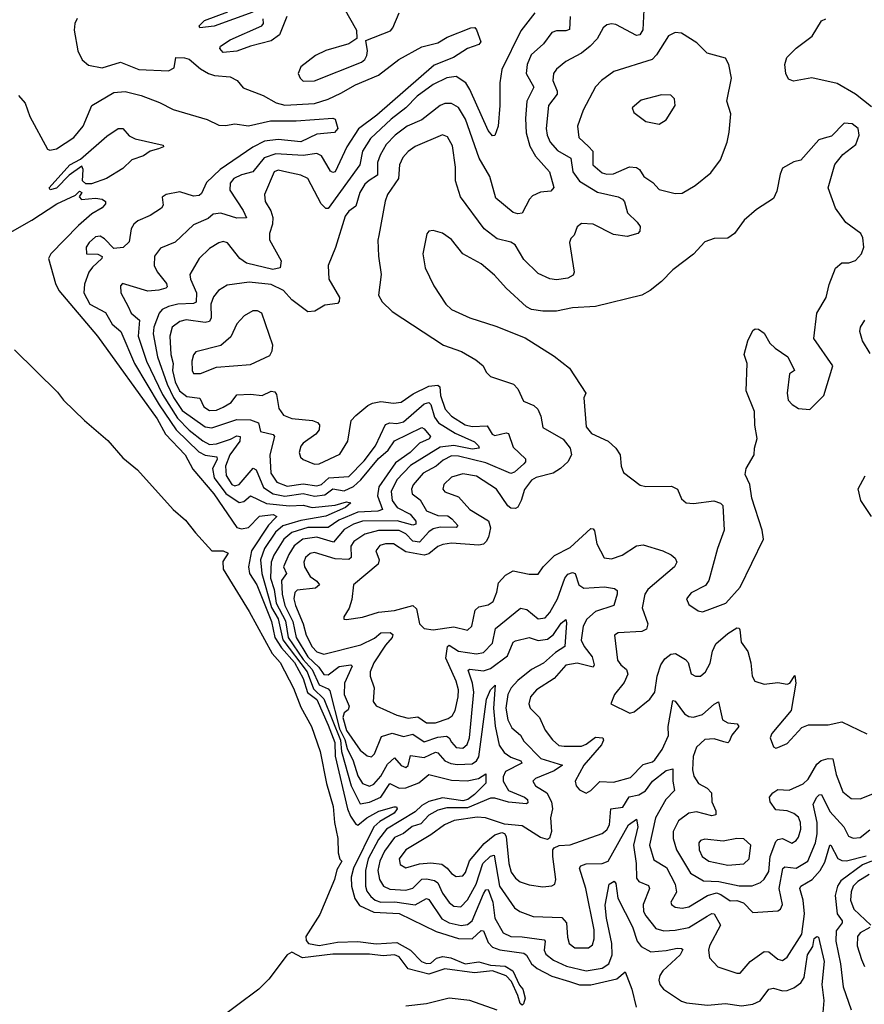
# Model space of a CAD drawing. Extents: x 1603745 to 1745082, y 385868 to 533966.
# Tile 625 of 646: x 1652083 to 1655783, y 510948 to 515261. Entities that reach past the tile are written whole.
import ezdxf

# ---------------------------------------------------------------- set-up
doc = ezdxf.new("R2010")
doc.units = 0

msp = doc.modelspace()

# ---------------------------------------------------------------- linework, layer by layer
at = {"layer": '0CON20XD'}
for points in [[(1654339.4, 515290.6), (1654278.2, 515211.8), (1654195, 515042.9), (1654185.9, 514985), (1654186.7, 514885), (1654179.2, 514795), (1654165, 514753.8), (1654155, 514752.9), (1654135, 514775.6), (1654055.7, 514955.7), (1654037.6, 514985), (1653995, 515012.2), (1653955, 515006.9), (1653895, 514977), (1653825, 514925.6), (1653775.3, 514875), (1653709.8, 514825), (1653619.3, 514740.7), (1653585.2, 514685), (1653573.2, 514625), (1653435, 514434.6), (1653425, 514434.6), (1653403.2, 514455), (1653345.4, 514565), (1653315, 514579.5), (1653253.4, 514593.4), (1653215, 514602.3), (1653197.7, 514595), (1653155.3, 514495), (1653158, 514465), (1653184, 514424), (1653192.5, 514395), (1653190.6, 514365), (1653177, 514325), (1653177.5, 514297.5), (1653228.9, 514205), (1653224.3, 514175), (1653192.5, 514167.5), (1653076.5, 514195), (1653048, 514215), (1652993.4, 514283.4), (1652975, 514290), (1652955, 514284.4), (1652915, 514258.5), (1652869.5, 514215), (1652827.9, 514145), (1652830.8, 514125), (1652857.6, 514065), (1652855.7, 514024.3), (1652845, 514018.1), (1652775.5, 514014.5), (1652734.8, 514005.2), (1652707.7, 513992.3), (1652693.8, 513976.2), (1652671.4, 513915), (1652667.9, 513885), (1652686.4, 513785), (1652729.5, 513665), (1652756.7, 513606.7), (1652795, 513550), (1652895, 513477.9), (1652925, 513473.3), (1653035, 513510.4), (1653095, 513508.1), (1653128.7, 513495), (1653137.4, 513457.4), (1653193.6, 513443.6), (1653198.9, 513435), (1653179.2, 513355), (1653183, 513275), (1653209.6, 513235), (1653255, 513217.2), (1653325, 513228.1), (1653385, 513218.6), (1653405, 513225.5), (1653437.9, 513255), (1653525, 513260.2), (1653591.7, 513328.3), (1653642.5, 513395), (1653685, 513487.3), (1653704.5, 513495.5), (1653735, 513493), (1653765, 513500.4), (1653855, 513579)], [(1653105, 515294.7), (1652935, 515232.9), (1652872.5, 515225), (1652868.8, 515235), (1652892.3, 515257.7), (1652995, 515295.4)], [(1653502.7, 515312.7), (1653558.8, 515215), (1653560.7, 515179.3), (1653524.4, 515155.6), (1653425, 515126.5), (1653378.6, 515105), (1653314.4, 515055), (1653302.9, 515025), (1653311.4, 515005), (1653325, 514992.2), (1653375, 514993.2), (1653580, 515075), (1653595, 515087.1), (1653603.5, 515105), (1653606.9, 515125), (1653600, 515170), (1653707, 515213), (1653717.8, 515225), (1653745, 515291.2)], [(1654816.8, 515305), (1654812.7, 515217.3), (1654800, 515195), (1654785, 515191.8), (1654695, 515239.5), (1654675, 515243.1), (1654655, 515238.1), (1654638.6, 515225), (1654612.6, 515177.4), (1654581.9, 515145), (1654545, 515114.5), (1654475, 515078.8), (1654434.5, 515045), (1654421.5, 515025), (1654418.9, 514995), (1654438, 514948), (1654437.8, 514935), (1654399.2, 514885), (1654388.8, 514785), (1654393.8, 514755), (1654407.7, 514725), (1654438.7, 514688.7), (1654497.4, 514655), (1654506.5, 514595), (1654535, 514554.3), (1654615, 514505.2), (1654705, 514485.4), (1654724.3, 514475), (1654733, 514463), (1654745.5, 514415), (1654788, 514375), (1654800.8, 514355), (1654800, 514335), (1654791.2, 514325), (1654745, 514311.3), (1654685, 514319.6), (1654595, 514365.3), (1654545, 514368.2), (1654525, 514353.3), (1654512.9, 514317.1), (1654497.7, 514302.3), (1654491.2, 514285), (1654512, 514155), (1654507.9, 514142.1), (1654485, 514128.6), (1654435, 514121.1), (1654405, 514125.6), (1654355, 514149.1), (1654291.2, 514211.2), (1654254.3, 514275), (1654235, 514287.1), (1654175, 514301.8), (1654117.5, 514345), (1654014.6, 514485), (1653992.1, 514555), (1653992, 514615), (1653979.1, 514709.1), (1653957.7, 514747.7), (1653935, 514756.2), (1653815, 514705.9), (1653785, 514684.6), (1653762.1, 514657.9), (1653747.2, 514625), (1653742.7, 514565), (1653695, 514495.7), (1653683.5, 514466.5), (1653656.1, 514316.1), (1653651.4, 514295), (1653654.3, 514225), (1653666.9, 514145), (1653655.6, 514055), (1653670.6, 514025), (1653715, 513983.6), (1653940, 513835), (1654018.1, 513808.1), (1654081.1, 513771.1), (1654112.9, 513745), (1654126.8, 513716.8), (1654145, 513698), (1654245.7, 513665), (1654264.7, 513644.7), (1654290, 513590), (1654335, 513570.8), (1654353.5, 513555), (1654366.7, 513525), (1654374.6, 513474.6), (1654463.6, 513423.6), (1654494.5, 513385), (1654500.9, 513355), (1654484.4, 513325), (1654452.5, 513295), (1654420, 513275), (1654345, 513256.2), (1654325, 513243.5), (1654295, 513203.5), (1654280.2, 513155), (1654265, 513125.4), (1654255, 513119.7), (1654235, 513121.3), (1654221.9, 513131.9), (1654172.1, 513205), (1654085, 513261.3), (1654025, 513272.5), (1653975, 513258), (1653941.2, 513225), (1653936.7, 513205), (1653945, 513193.5), (1654005, 513170.7), (1654055, 513115.5), (1654136.5, 513066.5), (1654145.3, 513034.7), (1654137.5, 512995), (1654126.5, 512975), (1654115, 512964.2), (1654095, 512958.8), (1653975, 512967.5), (1653937.3, 512962.7), (1653915, 512952.9), (1653875, 512921.6), (1653855, 512915.2), (1653775, 512929.8), (1653721.2, 512965), (1653685.2, 512965.2), (1653661.5, 512958.5), (1653642.8, 512935), (1653658.4, 512895), (1653653.1, 512876.9), (1653545, 512786.2), (1653538, 512722), (1653527, 512683), (1653503.3, 512645), (1653502.5, 512635), (1653515, 512633.8), (1653585, 512643.8), (1653654.8, 512665.2), (1653725, 512672.5), (1653805, 512695.3), (1653821, 512681), (1653835.3, 512615.3), (1653855, 512594.4), (1653895, 512588.5), (1653985, 512601.2), (1654045, 512586.9), (1654064.4, 512605), (1654079.1, 512675), (1654095, 512688.7), (1654135, 512697.7), (1654156.9, 512713.1), (1654173.2, 512753.2), (1654181.1, 512795), (1654211.4, 512828.6), (1654245, 512847.5), (1654315, 512832.5), (1654355, 512832.5), (1654376.7, 512865), (1654426.1, 512913.9), (1654495, 512949.6), (1654585, 513031.8), (1654595, 513031.1), (1654601.8, 513021.8), (1654611.1, 512965), (1654643.6, 512903.6), (1654675, 512899.6), (1654722, 512915), (1654785, 512956.2), (1654815, 512961.3), (1654901.2, 512935), (1654937.4, 512917.4), (1654955, 512902), (1654961.5, 512885), (1654952.2, 512865), (1654835.6, 512765), (1654821.2, 512745), (1654810.4, 512685), (1654835.3, 512615), (1654828.9, 512591.1), (1654808.1, 512581.9), (1654704.5, 512575.5), (1654688.8, 512565), (1654702.7, 512455), (1654716.4, 512435), (1654741.8, 512415), (1654747.9, 512395), (1654731.9, 512358.1), (1654688.8, 512305), (1654672.5, 512265), (1654755.8, 512224.2), (1654775, 512228.8), (1654844, 512285), (1654865, 512316), (1654875.3, 512385), (1654891.6, 512435), (1654909.1, 512460.9), (1654935, 512481.6), (1654955.5, 512484.5), (1654999.2, 512459.2), (1655010.9, 512445), (1655025, 512396), (1655044, 512386)], [(1652335, 515265.8), (1652324.2, 515245), (1652322.5, 515215), (1652338, 515125), (1652357.5, 515085), (1652385, 515062.5), (1652445, 515051.1), (1652525, 515075.8), (1652605, 515043.6), (1652735, 515037.5), (1652760.3, 515049.7), (1652767.5, 515095), (1652805, 515094.3), (1652825, 515088.1), (1652875, 515045.6), (1652910, 515025), (1652936.8, 515016.8), (1653005, 515010.8), (1653035.6, 514995.6), (1653062.6, 514962.6), (1653149.2, 514929.3), (1653206.4, 514896.4), (1653245, 514886.5), (1653375, 514894.1), (1653435, 514912.8), (1653490.4, 514939.6), (1653553.7, 514976.3), (1653655, 515018.7), (1653743.8, 515086.2), (1653845, 515142.5), (1653915, 515160.4), (1653955.7, 515185), (1654058.8, 515225), (1654076.4, 515226.4), (1654085, 515216.7), (1654103.3, 515165), (1654095, 515153.3), (1654045, 515135.8), (1653983.1, 515095), (1653898.2, 515061.8), (1653647.3, 514842.7), (1653566.8, 514783.2), (1653516.5, 514705), (1653465, 514594.5), (1653455, 514592.1), (1653445, 514598.2), (1653428.3, 514625), (1653405.2, 514665.2), (1653385.3, 514675.3), (1653325, 514666.9), (1653205, 514673.8), (1653154.4, 514655.6), (1653105, 514594.4), (1653055, 514581.9), (1653021.5, 514565), (1653004.6, 514545), (1653003.9, 514515), (1653062.7, 514425), (1653076.6, 514393.4), (1653035, 514391.9), (1652965, 514413.1), (1652930.3, 514409.7), (1652909.1, 514390.9), (1652845, 514363.1), (1652765, 514286.2), (1652699.7, 514260.3), (1652674.1, 514225.9), (1652672.2, 514185), (1652685, 514157.3), (1652726.8, 514105), (1652728.7, 514091.3), (1652723.8, 514085), (1652692.9, 514077.1), (1652645, 514071.7), (1652533.3, 514105), (1652524.4, 514095), (1652526.9, 514065), (1652557.9, 514005), (1652571.8, 513975), (1652608.4, 513945), (1652602.8, 513875), (1652638.2, 513765), (1652709, 513619), (1652775, 513516.2), (1652825, 513463.4), (1652885, 513415.9), (1652915, 513401), (1652945, 513403.5), (1653006.8, 513423.2), (1653035, 513438.7), (1653049.7, 513435), (1653047.2, 513415), (1653003.9, 513355), (1652985.2, 513305), (1652988.2, 513265), (1653012.7, 513225), (1653025, 513219), (1653045, 513224.8), (1653106.4, 513296.4), (1653119, 513289), (1653151.9, 513211.9), (1653193.2, 513185), (1653245, 513174.3), (1653325, 513185.1), (1653375, 513173.5), (1653420.6, 513180.6), (1653455, 513206), (1653505, 513198.1), (1653545, 513215.9), (1653577.4, 513245), (1653655, 513338.4), (1653698, 513375), (1653725, 513415.8), (1653845, 513474.2), (1653855, 513469.6), (1653882.9, 513435), (1653877.5, 513425), (1653833.9, 513406.1), (1653793.5, 513365), (1653729.9, 513320.1), (1653656.5, 513215), (1653650, 513175), (1653673.2, 513115), (1653652.2, 513107.8), (1653565, 513104), (1653481.5, 513068.5), (1653435, 513036.6), (1653345, 513037.3), (1653275, 513015.4), (1653240.3, 512985), (1653196.4, 512915), (1653184.6, 512885), (1653183.9, 512855), (1653182.4, 512815), (1653197.8, 512765), (1653206.6, 512705), (1653248.2, 512628.2), (1653259.8, 512555), (1653325, 512458.4), (1653364.8, 512414.8), (1653395, 512348.1), (1653435, 512330), (1653441.5, 512321.5), (1653484.3, 512155), (1653508.2, 512108.2), (1653518.1, 512068.1), (1653544.2, 512015), (1653565, 511949.2), (1653585, 511915.8), (1653615, 511903), (1653635, 511912.7), (1653665, 511947.3), (1653695, 511999.6), (1653725, 512027.5), (1653755, 511994.7), (1653775, 511985.6), (1653785.3, 511994.7), (1653795, 512038), (1653855, 512028.8), (1653905, 512052), (1653915, 512050), (1653945, 512014.8), (1653972.6, 512002.6), (1654001.6, 511998.4), (1654065, 512002), (1654084.7, 512015.3), (1654095, 512032), (1654127.5, 512285), (1654145, 512325.7), (1654165.5, 512345.5), (1654158.2, 512245), (1654166.3, 512166.3), (1654183.7, 512083.7), (1654205, 512051.2), (1654235, 512031.3), (1654279.1, 512015), (1654282.5, 512005), (1654212.1, 511967.9), (1654201.5, 511945), (1654201.8, 511925), (1654225, 511884.8), (1654294.6, 511855), (1654307.3, 511845), (1654309.1, 511830.9), (1654303.6, 511826.4), (1654225, 511833), (1654165, 511850.8), (1654145, 511850.5), (1654045, 511808.8), (1653955, 511808.2), (1653915, 511798.6), (1653875, 511776.3), (1653840.6, 511739.4), (1653802.4, 511727.6), (1653765, 511695.9), (1653725, 511678.6), (1653681, 511619), (1653660.6, 511575), (1653651.9, 511535), (1653659.2, 511495), (1653677.2, 511465), (1653705, 511452.6), (1653775, 511448.5), (1653805, 511456.2), (1653845, 511495.7), (1653865, 511498), (1653900.8, 511490.8), (1653915, 511480.6), (1653935.6, 511435), (1653965, 511393.4), (1653985, 511377.6), (1654015, 511374.7), (1654045, 511405.3), (1654082.7, 511475), (1654111.9, 511565), (1654145, 511597), (1654162, 511602), (1654185.7, 511465.7), (1654250.3, 511370.3), (1654274.3, 511354.3), (1654332.6, 511332.6), (1654458.5, 511328.5), (1654478, 511305), (1654482.3, 511242.3)], [(1654494.8, 515275), (1654491.7, 515218.3), (1654475, 515211.8), (1654435, 515212.8), (1654414.8, 515205.2), (1654378.4, 515155), (1654323.4, 515106.6), (1654306.2, 515065), (1654302.6, 515025), (1654335.3, 514965), (1654304.8, 514905), (1654299.1, 514829.1), (1654301.4, 514765), (1654317.4, 514707.4), (1654343.3, 514663.3), (1654404.6, 514595), (1654423.2, 514526.8), (1654409.6, 514510.4), (1654365, 514505.4), (1654330, 514490), (1654316.4, 514475), (1654285, 514414), (1654265, 514410.6), (1654245, 514416.5), (1654168.9, 514478.9), (1654143.2, 514575), (1654096.7, 514655), (1654036, 514825), (1654005, 514876.8), (1653975, 514894.7), (1653945, 514893.6), (1653925, 514885.3), (1653845, 514822.5), (1653780.8, 514795), (1653728.1, 514755), (1653689.3, 514715), (1653662.2, 514667.8), (1653650.6, 514635), (1653650.3, 514579.7), (1653613.5, 514556.5), (1653595, 514540.7), (1653573.4, 514505), (1653555.3, 514445), (1653525, 514422.3), (1653509.5, 514400.5), (1653467.2, 514262.8), (1653433.8, 514185), (1653437.8, 514125), (1653484.4, 514045), (1653483.1, 514026.9), (1653475, 514018), (1653419.5, 514010.5), (1653376.2, 513983.8), (1653345, 513980.9), (1653275, 514034.5), (1653238.8, 514075), (1653185, 514101.5), (1653088.6, 514111.4), (1652992, 514098), (1652954.5, 514075), (1652932.6, 514047.4), (1652921, 514015), (1652922.5, 513955), (1652915, 513939.7), (1652895, 513934.8), (1652813.1, 513946.9), (1652785, 513938.8), (1652750.5, 513915), (1652740.7, 513875), (1652745.2, 513795), (1652755.7, 513755.7), (1652753.2, 513725), (1652763.6, 513675), (1652783.8, 513635), (1652815, 513611.3), (1652872.8, 513602.8), (1652889.5, 513565), (1652915, 513548.9), (1652945, 513551), (1652975, 513563.6), (1653009.1, 513585), (1653035, 513617.9), (1653095, 513620.7), (1653145, 513615.4), (1653185, 513634.5), (1653201.5, 513631.5), (1653208.9, 513618.9), (1653218.6, 513558.6), (1653239.2, 513529.3), (1653275, 513514.8), (1653365.6, 513505.6), (1653387.3, 513497.3), (1653396.1, 513486.1), (1653395.7, 513464.3), (1653380, 513445), (1653325, 513406), (1653315, 513393.3), (1653307.1, 513365), (1653314, 513345), (1653325, 513334), (1653375, 513314.4), (1653395, 513315.7), (1653485, 513358), (1653520.6, 513415), (1653535.8, 513505), (1653555, 513528), (1653608.5, 513571.5), (1653628.2, 513581.8), (1653665, 513588.4), (1653721.2, 513581.2), (1653755, 513585.3), (1653807.6, 513622.4), (1653875, 513656.2), (1653915, 513660.4), (1653923.5, 513653.5), (1653926.9, 513615), (1653947, 513555), (1653975.3, 513525), (1654035, 513486.1), (1654065, 513479.3), (1654131.6, 513481.6), (1654153.5, 513445), (1654165, 513439.6), (1654215, 513451.5), (1654225, 513448.1), (1654245, 513389.1), (1654298.3, 513338.3), (1654299.2, 513325), (1654292.1, 513315), (1654250.7, 513279.3), (1654235, 513272.9), (1654125, 513320.8), (1654005, 513349.5), (1653975, 513350.9), (1653937.8, 513332.2), (1653908, 513305), (1653850, 513275), (1653806.7, 513223.3), (1653800, 513205), (1653802.5, 513185), (1653838, 513158), (1653865, 513109.4), (1653915, 513090), (1653958.6, 513088.6), (1653975.7, 513075), (1654002.5, 513045), (1653995, 513036.2), (1653925, 513038), (1653895, 513031.3), (1653875, 513018.4), (1653835, 512973.2), (1653805, 512977.5), (1653775, 513009.2), (1653745, 513023.4), (1653655, 513024.1), (1653595, 513007.8), (1653547.6, 512975), (1653533.8, 512955), (1653535.3, 512905), (1653525, 512895.9), (1653465, 512899.6), (1653375, 512927), (1653355, 512922.8), (1653335.3, 512905), (1653327.5, 512885), (1653330.9, 512865), (1653355, 512821.8), (1653385, 512802.2), (1653397.1, 512785), (1653379, 512771), (1653298.1, 512761.9), (1653288.5, 512751.5), (1653284.5, 512725), (1653291, 512695), (1653325.7, 512615), (1653337.7, 512565), (1653365, 512514.7), (1653385, 512492.1), (1653415, 512482.6), (1653577.8, 512522.2), (1653637.3, 512552.7), (1653665, 512575.7), (1653706.6, 512576.6), (1653717.8, 512567.8), (1653714.7, 512555), (1653685, 512521.8), (1653635, 512443.9), (1653618.8, 512405), (1653617.8, 512385), (1653635.4, 512335), (1653631.1, 512275), (1653645, 512255.7), (1653735.2, 512215.2), (1653785, 512202.3), (1653827.4, 512207.4), (1653865, 512181.8), (1653905, 512181), (1653960.1, 512199.9), (1653978.1, 512211.9), (1653991.4, 512235), (1654004.4, 512295), (1654004.8, 512325), (1653995, 512363.1), (1653950, 512465), (1653957.3, 512515), (1653965, 512521.1), (1654004.8, 512494.8), (1654085, 512483.2), (1654115, 512489.7), (1654155, 512530), (1654166.9, 512595), (1654276.8, 512683.2), (1654305, 512677.2), (1654355, 512637.2), (1654385, 512640.8), (1654405, 512663.8), (1654439.3, 512725), (1654470.7, 512815), (1654485, 512831.8), (1654505, 512840), (1654516.9, 512835), (1654533.2, 512785), (1654555, 512770.9), (1654645, 512776.5), (1654689, 512769), (1654700.8, 512760.8), (1654701.2, 512745), (1654685.5, 512694.5), (1654605, 512668.3), (1654567.4, 512635), (1654551.3, 512605), (1654543.5, 512543.5), (1654556.1, 512515), (1654590.8, 512470.8), (1654599.2, 512435), (1654595, 512425.6), (1654525, 512441.9), (1654475, 512434.1), (1654424.3, 512375.7), (1654346.5, 512325), (1654321.2, 512295), (1654313.6, 512265), (1654319.5, 512245), (1654360.4, 512205), (1654385, 512148.9), (1654417.1, 512107.1), (1654445, 512082.3), (1654468.3, 512078.3), (1654545, 512079.1), (1654565, 512087.1), (1654605, 512118.3), (1654637.3, 512115), (1654640.3, 512105), (1654631.5, 512085), (1654554.7, 511995), (1654517.1, 511925), (1654521.4, 511905), (1654535, 511888), (1654565, 511872.5), (1654585, 511884.2), (1654625, 511923.8), (1654685, 511921.9), (1654758.6, 511941.4), (1654815, 511999.2), (1654855, 512010.8), (1654865, 512019.3), (1654897.6, 512065), (1654924.8, 512125), (1654924.7, 512165), (1654945, 512278.6), (1654955, 512276.7), (1654995, 512221.1), (1655015, 512208.8), (1655035, 512205.7), (1655075, 512218.2), (1655125, 512262.5), (1655145, 512272.5), (1655161.3, 512195), (1655185, 512181.3), (1655226.6, 512176.6), (1655233.3, 512165), (1655203.5, 512126.5), (1655191.2, 512098.8), (1655185, 512093.8), (1655167.7, 512097.7)], [(1653253.3, 515275), (1653222, 515195), (1653185, 515168.6), (1653094.3, 515145.7), (1653035, 515123.8), (1652975, 515117.5), (1652960, 515135), (1652963.3, 515145), (1653005, 515172.9), (1653143.3, 515235), (1653151.5, 515245), (1653149.4, 515265)], [(1655815, 514879), (1655745, 514934.7), (1655665, 514981.3), (1655553.6, 515006.4), (1655472.3, 514992.3), (1655450.5, 515000.5), (1655440, 515025), (1655434.7, 515065.3), (1655444.3, 515095), (1655485, 515136.2), (1655555, 515188.6), (1655595, 515255.6), (1655615, 515264.4)], [(1654955, 514500), (1654985, 514501.5), (1655042.5, 514535), (1655110.2, 514589.8), (1655152.8, 514647.2), (1655183.1, 514725), (1655191.7, 514768.3), (1655198.3, 514848.3), (1655181.5, 514905), (1655201.1, 515005), (1655190, 515065), (1655175, 515093.3), (1655095, 515114.4), (1655049.2, 515159.2), (1654982.2, 515202.2), (1654955, 515205.4), (1654925, 515190.5), (1654873.2, 515106.8), (1654853.2, 515086.8), (1654686.2, 515033.8), (1654632.2, 514995), (1654605, 514966.9), (1654551.1, 514865), (1654526.9, 514795), (1654533.3, 514745), (1654575, 514706.2), (1654593.9, 514685), (1654594.6, 514625), (1654635, 514590.9), (1654655, 514584.7), (1654685, 514586.5), (1654755, 514616), (1654785, 514613.6), (1654798.9, 514605), (1654817.5, 514575), (1654857.4, 514547.4), (1654885, 514518.1), (1654955, 514500)], [(1652078.6, 514928.6), (1652107.1, 514895), (1652127.9, 514837.9), (1652205, 514693.8), (1652215, 514689.2), (1652245, 514696.1), (1652320, 514745), (1652361.6, 514795), (1652399.4, 514885), (1652495, 514942.4), (1652545, 514947.4), (1652615, 514929.2), (1652695, 514899.2), (1652755, 514867.5), (1652905, 514824.5), (1652955, 514799.6), (1652985, 514797.7), (1653025, 514805.4), (1653085, 514795.7), (1653181.4, 514818.6), (1653295, 514818), (1653455, 514830), (1653465.6, 514825.6), (1653476.9, 514785), (1653462.9, 514767.1), (1653385, 514759.6), (1653315, 514725.8), (1653215, 514736.5), (1653155, 514728.8), (1653105, 514703.4), (1652961.7, 514605), (1652901.9, 514548.1), (1652879.6, 514500.4), (1652869.3, 514490.7), (1652845, 514488.7), (1652785, 514506.7), (1652725, 514495.5), (1652706.8, 514483.2), (1652711.7, 514448.3), (1652704.4, 514435), (1652655, 514403.5), (1652600.4, 514379.6), (1652583.5, 514365), (1652571.5, 514345), (1652562.4, 514287.6), (1652536.7, 514263.3), (1652495, 514259.2), (1652455, 514301.1), (1652435, 514312.7), (1652415, 514310), (1652387.1, 514285), (1652374.2, 514264.2), (1652376.1, 514236.1), (1652425, 514234.2), (1652443.8, 514223.8), (1652442.5, 514215), (1652402.2, 514177.8), (1652386.2, 514155), (1652367.1, 514102.9), (1652363.8, 514065), (1652390.7, 514015), (1652459.2, 513979.2), (1652488, 513928), (1652525.9, 513895), (1652586.7, 513755), (1652694, 513574), (1652769, 513465), (1652867.7, 513367.6), (1652895, 513353.5), (1652946.7, 513346.7), (1652947.7, 513335), (1652928.2, 513295), (1652934.9, 513255), (1652985.8, 513185.8), (1653045, 513145.9), (1653065, 513150.3), (1653095, 513175.3), (1653165, 513141.7), (1653265, 513132.4), (1653325, 513135.1), (1653365, 513124.4), (1653465.7, 513134.3), (1653515, 513149.8), (1653534.3, 513145), (1653510.4, 513125), (1653425, 513086.9), (1653315, 513067.7), (1653236.5, 513043.5), (1653203.8, 513016.2), (1653156, 512945), (1653138.5, 512895), (1653143.6, 512835), (1653186, 512686), (1653215, 512637.4), (1653235.9, 512545), (1653342.7, 512405), (1653370.7, 512330.7), (1653415.9, 512285.9), (1653487.9, 512105), (1653492.9, 512055), (1653534.9, 511904.9), (1653575, 511826.8), (1653615, 511833.5), (1653665, 511855.9), (1653705, 511915.3), (1653745, 511894.4), (1653775, 511896.6), (1653831.7, 511918.3), (1653875, 511954.3), (1653975, 511929.5), (1654042.8, 511927.2), (1654092.6, 511937.4), (1654125, 511957.5), (1654125, 511917.5), (1654075, 511866.9), (1654046.3, 511845), (1654025, 511839.2), (1653935, 511853), (1653875, 511836.8), (1653845, 511819.3), (1653815, 511791.3), (1653689.8, 511715), (1653655, 511670.7), (1653610.3, 511585), (1653597.4, 511535), (1653598.1, 511465), (1653604.2, 511444.2), (1653620.8, 511420.8), (1653639.7, 511405), (1653665, 511396.2), (1653726.7, 511396.6), (1653815, 511383.4), (1653865, 511412.3), (1653875, 511407.3), (1653932.5, 511322.5), (1653965, 511304.8), (1654017.2, 511292.8), (1654045, 511297.5), (1654065.7, 511314.3), (1654115, 511432), (1654125, 511449.5), (1654135, 511450.6), (1654156.1, 511395), (1654164.8, 511325), (1654201.3, 511261.3), (1654235, 511245.2), (1654285, 511244.4), (1654380.2, 511230.2), (1654385.8, 511225), (1654381, 511185), (1654387.7, 511167.7), (1654421.7, 511141.7), (1654478.5, 511115), (1654565, 511094.5), (1654635, 511105.9), (1654664.4, 511125.6), (1654678.8, 511165), (1654677.7, 511215), (1654653.1, 511325), (1654648.1, 511381.9), (1654665, 511474), (1654687.2, 511487.2), (1654695, 511477.5), (1654702.8, 511412.8), (1654767.6, 511287.6), (1654787.5, 511225), (1654805, 511201.1), (1654848.7, 511178.7), (1654915, 511183.2), (1654963.9, 511193.9), (1654983, 511193), (1654987.5, 511187.5), (1654976.8, 511165), (1654900, 511095), (1654887.3, 511075), (1654883.5, 511053.5), (1654887.1, 511035), (1654904.2, 511015), (1654982.4, 510962.4), (1655004.1, 510954.1), (1655095.6, 510944.4), (1655175, 510951.1), (1655245, 510941.4), (1655295, 510948.9), (1655326.4, 510963.6), (1655365.3, 511014.7), (1655385, 511018.8), (1655425, 511007.8), (1655445, 511008.8), (1655475, 511020), (1655505, 511041.8), (1655520, 511065), (1655535, 511164.4), (1655558.2, 511201.8), (1655563.9, 511236.1), (1655575, 511244.6), (1655582.5, 511242.5), (1655607.8, 511135), (1655596.6, 511035), (1655605.5, 510965), (1655599.8, 510895)], [(1654885, 514804.3), (1654915, 514822), (1654954, 514885), (1654951.2, 514915), (1654935, 514931.2), (1654895, 514932), (1654805, 514908.8), (1654766.7, 514875), (1654774, 514855), (1654825.8, 514815.8), (1654885, 514804.3)], [(1652216, 514516), (1652211.9, 514525), (1652302.7, 514625), (1652349.5, 514650.5), (1652465, 514751.4), (1652515, 514784.3), (1652535, 514784.2), (1652562.7, 514752.7), (1652589.5, 514739.5), (1652711.7, 514711.7), (1652712.5, 514705), (1652691.2, 514695), (1652655, 514685.6), (1652625.4, 514664.6), (1652575, 514647.9), (1652535, 514609.6), (1652464, 514565), (1652397.6, 514542.4), (1652372.4, 514542.4), (1652358.4, 514555), (1652361.9, 514605), (1652355, 514620), (1652299.3, 514580.7), (1652245, 514523.8), (1652216, 514516)], [(1655075, 512667.5), (1655095, 512674.4), (1655177.1, 512705), (1655240, 512775), (1655342, 512985), (1655336, 513025), (1655290, 513165), (1655281.4, 513225), (1655261.7, 513268.3), (1655266, 513295), (1655300.8, 513355), (1655302, 513385), (1655313.9, 513426.1), (1655304.3, 513485), (1655302.9, 513545), (1655265.9, 513635.9), (1655270, 513755), (1655256.7, 513795), (1655272.5, 513855), (1655295, 513900), (1655305, 513907.5), (1655320, 513905), (1655345, 513887.5), (1655370, 513845), (1655392.3, 513822.3), (1655447.5, 513785), (1655476.7, 513725), (1655455, 513710), (1655445.6, 513625), (1655450, 513595), (1655467.5, 513575), (1655495, 513558.1), (1655545, 513553.8), (1655605.8, 513615), (1655645.7, 513745), (1655562.5, 513865), (1655575.6, 513975), (1655615.6, 514045), (1655628.7, 514101.3), (1655657, 514173), (1655685, 514196), (1655715, 514195.7), (1655745, 514207.1), (1655771.4, 514235), (1655781.4, 514265), (1655777.1, 514305), (1655767.5, 514325), (1655702.7, 514372.7), (1655656.9, 514435), (1655625.6, 514525), (1655653.4, 514626.6), (1655689.1, 514670.9), (1655745.6, 514715), (1655760, 514755), (1655755.6, 514785), (1655730, 514805), (1655695, 514808.6), (1655638.8, 514751.2), (1655607.3, 514742.7), (1655583.3, 514735), (1655505, 514646.2), (1655475, 514638), (1655425, 514611.2), (1655414.2, 514585), (1655400.5, 514509.5), (1655385, 514477.5), (1655310.9, 514429.1), (1655256.8, 514383.2), (1655215, 514324), (1655185, 514304), (1655125, 514303.3), (1655085, 514287.8), (1655035, 514234.2), (1654944.1, 514165.9), (1654894.2, 514115), (1654845, 514074.5), (1654808, 514055), (1654605, 514004.7), (1654505, 513999.3), (1654435, 513984.8), (1654375, 513983.8), (1654325, 513991.8), (1654303.4, 514003.4), (1654215, 514085.5), (1654162.6, 514142.6), (1654105, 514192.5), (1654024.5, 514235), (1653975, 514298.2), (1653935, 514326.7), (1653895, 514337.5), (1653875.8, 514334.2), (1653867, 514323), (1653849.5, 514235), (1653860, 514175), (1653897.5, 514095), (1653950.5, 514015), (1653975, 513992.1), (1654055, 513955.9), (1654169.4, 513919.4), (1654298.1, 513868.1), (1654425, 513786.9), (1654492, 513735), (1654563.3, 513625), (1654554, 513605), (1654565, 513477.5), (1654588.7, 513448.7), (1654660.8, 513415), (1654694, 513385), (1654714, 513355), (1654718.8, 513305), (1654727.7, 513277.7), (1654801.7, 513221.7), (1654826.1, 513216.1), (1654937.9, 513217.9), (1654964.3, 513204.3), (1654982, 513162), (1655003.3, 513145), (1655035, 513141.5), (1655123.9, 513153.9), (1655153.6, 513143.6), (1655163.6, 513133.6), (1655170, 513025), (1655140, 512945), (1655102.5, 512805), (1655087.8, 512782.2), (1655025, 512750.6), (1655004.4, 512725), (1655015, 512698.8), (1655055, 512672), (1655075, 512667.5)], [(1651957.5, 514282.5), (1652136.2, 514383.8), (1652245.5, 514454.5), (1652328.1, 514491.9), (1652345, 514509.4), (1652355.3, 514505), (1652344.2, 514485.8), (1652353.9, 514473.9), (1652415, 514479.6), (1652444.7, 514474.7), (1652458.9, 514465), (1652458.5, 514455), (1652445, 514436.7), (1652399, 514411), (1652340.2, 514359.8), (1652219.3, 514235), (1652208.8, 514215), (1652240, 514105), (1652255, 514075.5), (1652424.7, 513875), (1652685, 513512.7), (1652722.6, 513445), (1652808, 513355), (1652841.8, 513291.8), (1652933.2, 513185), (1653035, 513037.5), (1653055, 513030.5), (1653085, 513036.2), (1653134, 513086), (1653194.3, 513094.3), (1653209.1, 513085), (1653201.7, 513078.3), (1653172.6, 513047.4), (1653098.1, 512935), (1653086.2, 512865), (1653090, 512835), (1653121.9, 512785), (1653186.6, 512625), (1653201.3, 512555), (1653229.9, 512509.9), (1653286.8, 512445), (1653325, 512375.7), (1653344, 512314), (1653385, 512284), (1653435, 512170.9), (1653464.1, 512095), (1653465.4, 512035.4), (1653518.6, 511805), (1653531.7, 511771.7), (1653555, 511736.7), (1653565, 511733.3), (1653604.2, 511765), (1653656.2, 511793.8), (1653723.8, 511813.8), (1653733.3, 511813.3), (1653737.5, 511805), (1653723.4, 511785), (1653660.9, 511749.1), (1653634.1, 511725.9), (1653546.2, 511545), (1653535.5, 511505), (1653536.3, 511465), (1653551.3, 511411.3), (1653571.3, 511381.3), (1653635, 511351.8), (1653745, 511346.3), (1653907.7, 511267.7), (1654005, 511236.2), (1654065, 511234.5), (1654105, 511270.8), (1654115, 511270), (1654135, 511219.3), (1654155, 511199), (1654186.9, 511186.9), (1654291.9, 511171.9), (1654303.9, 511163.9), (1654325, 511125.3), (1654349.7, 511105), (1654415, 511071.7), (1654491.8, 511048.2), (1654535, 511034.1), (1654585, 511033.6), (1654699.8, 511060.2), (1654735, 511090), (1654764.5, 511015), (1654783.6, 510935)], [(1652845, 513711.4), (1652875, 513711.8), (1652945, 513738.6), (1653095, 513751.5), (1653179.1, 513790.9), (1653189.7, 513810.3), (1653191.4, 513835), (1653144, 513975), (1653125, 513985.6), (1653105, 513985.6), (1653066.3, 513963.7), (1653035, 513929.2), (1653008.1, 513871.9), (1652965, 513833.6), (1652855, 513806), (1652845, 513793.3), (1652837.8, 513765), (1652838.1, 513725), (1652845, 513711.4)], [(1655808.3, 513798.3), (1655775.6, 513855), (1655763.3, 513895), (1655766.9, 513915), (1655785.5, 513944.5)], [(1652061, 513815), (1652249.5, 513629.5), (1652275.6, 513595), (1652367.8, 513505), (1652468.6, 513418.6), (1652535, 513342.2), (1652599, 513289), (1652755, 513116), (1652809.6, 513069.6), (1652854, 513014)], [(1653855, 513579), (1653875, 513584.8), (1653885, 513575.3), (1653899.8, 513519.8), (1653917.6, 513495), (1653990.6, 513450.6), (1654075, 513412.7), (1654093.2, 513395), (1654095.4, 513385), (1654065, 513379.3), (1653985, 513396.4), (1653925, 513388.5), (1653795, 513308.5), (1653735, 513245.7), (1653711, 513195), (1653714.5, 513155), (1653737.3, 513125), (1653793.7, 513095), (1653818.7, 513065), (1653818.5, 513051.5), (1653805, 513047.5), (1653736.4, 513066.4), (1653585, 513064.6), (1653545, 513050.8), (1653505, 513027.9), (1653457.7, 512972.3), (1653385, 512994), (1653324, 512985), (1653285, 512956.8), (1653261.6, 512918.4), (1653239, 512865), (1653251.4, 512835), (1653230.6, 512805), (1653232.6, 512745), (1653244.3, 512695), (1653280.2, 512625), (1653293.8, 512555), (1653345, 512469.8), (1653394, 512425), (1653415, 512393.5), (1653435, 512392.1), (1653482.4, 512427.6), (1653534.5, 512434.5), (1653539.3, 512429.3), (1653506.5, 512355), (1653505.3, 512304.7), (1653526.5, 512253.5), (1653521.9, 512238.1), (1653504.8, 512225), (1653499.5, 512205), (1653515, 512148), (1653575, 512061.9), (1653605, 512036.2), (1653625, 512032.5), (1653636.8, 512045), (1653668.7, 512121.3), (1653715, 512136.3), (1653765, 512121.1), (1653805, 512131), (1653855, 512098.4), (1653915, 512117.7), (1653952.3, 512122.3), (1653964.9, 512114.9), (1653975, 512096.2), (1653995, 512072.5), (1654025, 512069.7), (1654043.8, 512086.2), (1654054.1, 512115), (1654072.8, 512315), (1654067.2, 512355), (1654047.5, 512412.5), (1654055, 512416.3), (1654115, 512408.8), (1654145, 512419.5), (1654219.8, 512475), (1654244.7, 512535), (1654255, 512540.8), (1654315, 512554.6), (1654355, 512541.7), (1654395, 512548.1), (1654422.3, 512567.7), (1654455, 512618.2), (1654475, 512634), (1654478.5, 512618.5), (1654470.8, 512515), (1654430, 512489.9), (1654377.5, 512442.4), (1654325.2, 512415), (1654265, 512367.2), (1654236, 512335), (1654221.5, 512305), (1654212.6, 512245), (1654221.6, 512195), (1654239.6, 512159.6), (1654276.6, 512126.6), (1654291.3, 512101.3), (1654365.9, 512025), (1654461.5, 511995), (1654425, 511971.5), (1654342.1, 511937.9), (1654331.1, 511925), (1654343.1, 511905), (1654392.4, 511875), (1654413.1, 511835), (1654416.8, 511805), (1654408.5, 511765), (1654413.3, 511705), (1654404.1, 511675.9), (1654395, 511670), (1654365, 511678.8), (1654285, 511729.6), (1654206.7, 511736.7), (1654123.3, 511765), (1654087.3, 511767.3), (1653987, 511753), (1653943.6, 511735), (1653885, 511690.7), (1653774.4, 511625), (1653746.1, 511585), (1653750.4, 511560.4), (1653775, 511546.4), (1653835, 511563.5), (1653885, 511567.5), (1653932.6, 511562.6), (1653956.1, 511545), (1653975, 511521.2), (1653995, 511507.7), (1654025, 511510.8), (1654036.2, 511525), (1654053.6, 511576.4), (1654117.8, 511652.2), (1654165, 511691.2), (1654195, 511701.4), (1654206.3, 511696.3), (1654213.6, 511683.6), (1654225.3, 511564.7), (1654236.9, 511526.9), (1654255, 511500.4), (1654275, 511484.8), (1654315, 511471.4), (1654375, 511462.9), (1654415, 511466.9), (1654427.1, 511475), (1654432.5, 511495), (1654418.8, 511595), (1654418, 511625), (1654425, 511633.8), (1654446.8, 511643.2), (1654495, 511646.5), (1654635, 511696.1), (1654655, 511712.9), (1654667.6, 511735), (1654673.5, 511805), (1654725, 511812.1), (1654753.6, 511856.4), (1654795, 511866.2), (1654825, 511883.7), (1654855.1, 511924.9), (1654915, 511972.2), (1654945, 511980), (1654944.5, 511925), (1654952.3, 511885), (1654914.2, 511845.8), (1654868.5, 511765), (1654842, 511645), (1654860.9, 511580.9), (1654917.3, 511547.3), (1654955.2, 511475), (1654960.9, 511439.1), (1654935.6, 511395), (1654938.6, 511385), (1654955, 511373.8), (1654985, 511369.6), (1655015, 511374.7), (1655095.9, 511425), (1655135, 511436.6), (1655155, 511429.8), (1655195, 511401.9), (1655225, 511402.2), (1655253.3, 511393.3), (1655295, 511350), (1655405, 511358), (1655415.8, 511365), (1655424.3, 511385), (1655410.2, 511455), (1655427, 511543), (1655435, 511550), (1655485, 511545.2), (1655535.7, 511575), (1655568.8, 511655), (1655576.2, 511695), (1655576, 511744), (1655559.7, 511825), (1655575, 511855.4), (1655585, 511866.1), (1655595, 511867.3), (1655632.9, 511792.9), (1655694.1, 511725), (1655713.6, 511685), (1655735, 511675.4), (1655765, 511679.3), (1655808.1, 511711.8)], [(1655814.6, 513084.6), (1655767.8, 513155), (1655755.6, 513205.6), (1655787.6, 513262.4)], [(1652854, 513014), (1652925, 512935.3), (1652974.8, 512934.8), (1652996.2, 512925), (1652972.5, 512887.5), (1652974.1, 512855), (1653088.9, 512668.9), (1653189.4, 512485), (1653224, 512445), (1653282.8, 512332.8), (1653315, 512249.1), (1653360.9, 512165), (1653399.3, 512055), (1653427.6, 511915), (1653456.7, 511815), (1653462.9, 511745), (1653477.5, 511675), (1653478.5, 511611.5), (1653485, 511584), (1653494, 511575), (1653472.6, 511537.4), (1653462.2, 511495), (1653398.5, 511341.5), (1653336, 511245), (1653337.6, 511227.6), (1653348, 511215), (1653395, 511205.7), (1653475, 511220.9), (1653565, 511223.8), (1653645, 511213.2), (1653735, 511219.6), (1653795.1, 511185.1), (1653842.7, 511135), (1653865, 511127.3), (1653885, 511128.9), (1653909.8, 511150.2), (1653936.9, 511156.9), (1653971.2, 511151.2), (1654035, 511126.1), (1654095, 511134), (1654145, 511119.8), (1654210, 511115), (1654243.4, 511095), (1654272.6, 511032.6), (1654287.3, 511015), (1654297, 510975), (1654289.7, 510950.3), (1654285, 510944), (1654275, 510951.4), (1654266, 510986), (1654237.6, 511047.6), (1654215, 511072.9), (1654155, 511094.2), (1654075, 511086.1), (1653945, 511103.2), (1653875, 511080), (1653785, 511104.1), (1653745.7, 511155.7), (1653725, 511164.2), (1653675, 511160.7), (1653615, 511167.1), (1653455, 511167.5), (1653321.4, 511151.4), (1653275, 511177.2), (1653255, 511165.2), (1653175, 511058.8), (1653131.4, 511015), (1652935, 510868.6)], [(1655044, 512386), (1655065, 512385.8), (1655088.1, 512405), (1655108.1, 512441.9), (1655118.4, 512495), (1655133.4, 512526.6), (1655185, 512573.1), (1655225, 512597.8), (1655235, 512595.8), (1655237.9, 512587.9), (1655244.2, 512534.2), (1655272.9, 512492.9), (1655286.3, 512443.7), (1655291.5, 512385), (1655304, 512364), (1655345, 512350.7), (1655405, 512357.9), (1655445, 512350.8), (1655456.7, 512355), (1655478.3, 512388.3), (1655483.3, 512355), (1655462.9, 512235), (1655378, 512135), (1655370.8, 512115), (1655385, 512076.7), (1655395, 512070), (1655405, 512072.5)], [(1655405, 512072.5), (1655445, 512090), (1655509.4, 512160.6), (1655538.3, 512171.7), (1655625, 512173.1), (1655685, 512186), (1655795, 512132.5)], [(1655167.7, 512097.7), (1655125, 512111.6), (1655085, 512107.5), (1655048.1, 512075), (1655033.3, 512033.2), (1655031.2, 511975), (1655036.9, 511946.9), (1655056.5, 511915), (1655095, 511894.7), (1655113.6, 511875), (1655114.7, 511835), (1655132.5, 511795), (1655132.5, 511777.5), (1655115, 511773.4), (1655048, 511792), (1655015, 511786.1), (1654968.8, 511751.2), (1654946.3, 511705), (1654945.8, 511675), (1654959.8, 511625), (1655022.2, 511522.2), (1655079, 511489), (1655145.9, 511485.9), (1655235, 511467.5), (1655292.3, 511467.7), (1655327.8, 511482.2), (1655345, 511496.5), (1655365, 511529.5), (1655370.4, 511595), (1655395, 511661.8), (1655405, 511670.3), (1655425, 511674), (1655465, 511653.5), (1655484.3, 511665), (1655495, 511680.8), (1655504.6, 511715), (1655504, 511745), (1655495, 511767.3), (1655475, 511784.1), (1655445, 511796.2), (1655395, 511800.4), (1655371.1, 511835), (1655367.9, 511855), (1655382.9, 511875), (1655405, 511889.4), (1655453.6, 511886.4), (1655515.6, 511914.4), (1655536.8, 511935), (1655575, 512000.5), (1655594.2, 512015.8), (1655625, 512024.6), (1655645, 512022.9), (1655660.5, 511955), (1655688.7, 511878.7), (1655725, 511849.6), (1655765, 511847.5), (1655835, 511876.1)], [(1654482.3, 511242.3), (1654490.9, 511215), (1654515, 511196.2), (1654575, 511195.5), (1654591.9, 511208.1), (1654599.6, 511235), (1654599.3, 511275), (1654562.7, 511455), (1654535.3, 511545), (1654540.9, 511555), (1654565, 511563.2), (1654635, 511564.3), (1654660.8, 511575), (1654750, 511735), (1654785, 511758.6), (1654791.6, 511725), (1654771.8, 511645), (1654784.4, 511565), (1654785, 511500), (1654795, 511485.5), (1654838.1, 511468.1), (1654842.5, 511455), (1654814.3, 511385), (1654816.3, 511355), (1654826.6, 511335), (1654870.5, 511280.5), (1654905, 511269.3), (1654955, 511272.4), (1655014.4, 511285), (1655095, 511334.2), (1655115, 511346.2), (1655125, 511344.5), (1655152.7, 511295), (1655105.4, 511205), (1655100.4, 511185), (1655105, 511151.2), (1655141.7, 511111.7), (1655225, 511084.5), (1655240, 511085), (1655283.1, 511135), (1655345, 511179.7), (1655365, 511177.5), (1655405, 511145.5), (1655425, 511140.6), (1655445, 511154.2), (1655508.8, 511255), (1655521, 511345), (1655515.2, 511405), (1655501.3, 511455), (1655504.6, 511465), (1655555, 511494.8), (1655590.4, 511535), (1655609.6, 511570.4), (1655632.2, 511645), (1655636.9, 511645), (1655666.8, 511586.8), (1655685, 511577.4), (1655705, 511576), (1655791.2, 511598.8)], [(1655185, 511557.8), (1655255, 511563.8), (1655278.5, 511585), (1655285.7, 511645), (1655255, 511672.9), (1655225, 511674.5), (1655165, 511663.2), (1655085, 511671.8), (1655065, 511665.6), (1655058.1, 511655), (1655059.1, 511625), (1655073.2, 511595), (1655101.4, 511575), (1655185, 511557.8)], [(1655814.5, 511575), (1655775, 511558.5), (1655680.3, 511489.7), (1655665.2, 511465), (1655656, 511425), (1655664.4, 511345), (1655686, 511314), (1655686, 511305), (1655660.2, 511269.8), (1655658.9, 511225), (1655679, 511125), (1655690, 511025), (1655725, 510924.2)], [(1655805, 511517.1), (1655755, 511486.6), (1655733.9, 511465), (1655725, 511441.4), (1655722.1, 511405), (1655737.4, 511365), (1655812.4, 511295)], [(1655807.7, 511285), (1655765, 511261.3), (1655752.9, 511245), (1655751.9, 511205), (1655770.8, 511145), (1655783.9, 511113.9)], [(1654175, 510922.6), (1654055, 510965.1), (1653965, 510974.9), (1653865, 510950.2), (1653775, 510940.6)]]:
    msp.add_lwpolyline(points, dxfattribs=at)

doc.saveas('drawing.dxf')
